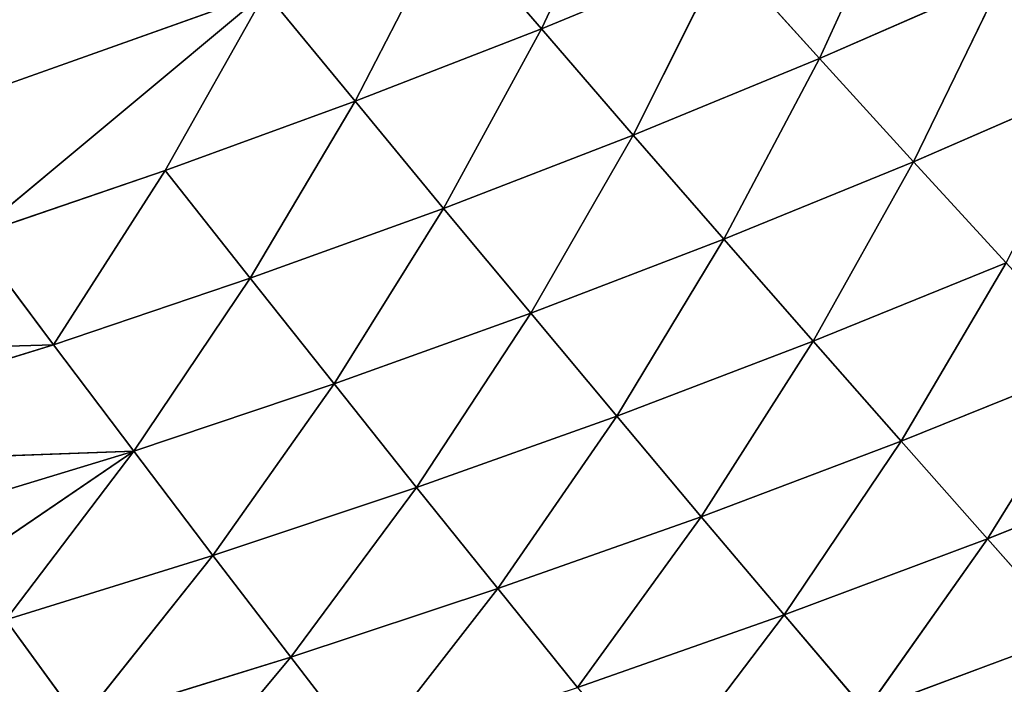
# Model space of a CAD drawing. Extents: x 0 to 500, y 0 to 390.
# Tile 646 of 656: x 343 to 364, y 48 to 63. Entities that reach past the tile are written whole.
import ezdxf

# ---------------------------------------------------------------- set-up
doc = ezdxf.new("R2010")
doc.units = 0
doc.header["$LTSCALE"] = 25.4
doc.layers.get('0').update_dxf_attribs({"linetype": 'CONTINUOUS'})

# ---------------------------------------------------------------- blocks, each defined once
blk = doc.blocks.new('ATLANTA505_-_S_STL')
at = {"color": 0}
for p, q in [((357.005, 67.124, 343.484), (359.744, 64.413, 339.886)), ((357.005, 67.124, 343.484), (359.744, 64.413, 339.886)), ((361.477, 66.955, 341.928), (359.744, 64.413, 339.886)), ((361.477, 66.955, 341.928), (359.744, 64.413, 339.886)), ((364.069, 64.245, 338.264), (361.477, 66.955, 341.928)), ((361.477, 66.955, 341.928), (365.868, 66.789, 340.292)), ((361.477, 66.955, 341.928), (365.868, 66.789, 340.292)), ((364.069, 64.245, 338.264), (361.477, 66.955, 341.928)), ((364.069, 64.245, 338.264), (365.868, 66.789, 340.292)), ((364.069, 64.245, 338.264), (365.868, 66.789, 340.292)), ((346.303, 64.937, 344.293), (349.231, 62.33, 340.783)), ((346.303, 64.937, 344.293), (349.231, 62.33, 340.783)), ((349.231, 62.33, 340.783), (350.859, 64.759, 342.899)), ((349.231, 62.33, 340.783), (350.859, 64.759, 342.899)), ((350.859, 64.759, 342.899), (353.641, 62.154, 339.326)), ((350.859, 64.759, 342.899), (353.641, 62.154, 339.326)), ((355.34, 64.584, 341.431), (353.641, 62.154, 339.326)), ((355.34, 64.584, 341.431), (353.641, 62.154, 339.326)), ((359.744, 64.413, 339.886), (355.34, 64.584, 341.431)), ((359.744, 64.413, 339.886), (355.34, 64.584, 341.431)), ((357.975, 61.982, 337.794), (355.34, 64.584, 341.431)), ((357.975, 61.982, 337.794), (355.34, 64.584, 341.431)), ((359.744, 64.413, 339.886), (357.975, 61.982, 337.794)), ((359.744, 64.413, 339.886), (357.975, 61.982, 337.794)), ((359.744, 64.413, 339.886), (362.232, 61.814, 336.186)), ((364.069, 64.245, 338.264), (359.744, 64.413, 339.886)), ((364.069, 64.245, 338.264), (359.744, 64.413, 339.886)), ((359.744, 64.413, 339.886), (362.232, 61.814, 336.186)), ((364.069, 64.245, 338.264), (362.232, 61.814, 336.186)), ((364.069, 64.245, 338.264), (362.232, 61.814, 336.186)), ((366.41, 61.65, 334.502), (364.069, 64.245, 338.264)), ((364.069, 64.245, 338.264), (368.313, 64.082, 336.563)), ((364.069, 64.245, 338.264), (368.313, 64.082, 336.563)), ((366.41, 61.65, 334.502), (364.069, 64.245, 338.264)), ((343.165, 60.188, 339.99), (344.748, 62.509, 342.167)), ((343.165, 60.188, 339.99), (344.748, 62.509, 342.167)), ((347.574, 60.009, 338.617), (344.748, 62.509, 342.167)), ((344.748, 62.509, 342.167), (349.231, 62.33, 340.783)), ((344.748, 62.509, 342.167), (349.231, 62.33, 340.783)), ((347.574, 60.009, 338.617), (344.748, 62.509, 342.167)), ((347.574, 60.009, 338.617), (349.231, 62.33, 340.783)), ((347.574, 60.009, 338.617), (349.231, 62.33, 340.783)), ((349.231, 62.33, 340.783), (351.911, 59.834, 337.172)), ((349.231, 62.33, 340.783), (351.911, 59.834, 337.172)), ((349.231, 62.33, 340.783), (353.641, 62.154, 339.326)), ((349.231, 62.33, 340.783), (353.641, 62.154, 339.326)), ((351.911, 59.834, 337.172), (353.641, 62.154, 339.326)), ((351.911, 59.834, 337.172), (353.641, 62.154, 339.326)), ((353.641, 62.154, 339.326), (356.174, 59.662, 335.653)), ((357.975, 61.982, 337.794), (353.641, 62.154, 339.326)), ((357.975, 61.982, 337.794), (353.641, 62.154, 339.326)), ((353.641, 62.154, 339.326), (356.174, 59.662, 335.653)), ((357.975, 61.982, 337.794), (356.174, 59.662, 335.653)), ((357.975, 61.982, 337.794), (356.174, 59.662, 335.653)), ((362.232, 61.814, 336.186), (357.975, 61.982, 337.794)), ((362.232, 61.814, 336.186), (357.975, 61.982, 337.794)), ((360.361, 59.495, 334.061), (357.975, 61.982, 337.794)), ((360.361, 59.495, 334.061), (357.975, 61.982, 337.794)), ((362.232, 61.814, 336.186), (360.361, 59.495, 334.061)), ((362.232, 61.814, 336.186), (360.361, 59.495, 334.061)), ((362.232, 61.814, 336.186), (364.471, 59.332, 332.393)), ((366.41, 61.65, 334.502), (362.232, 61.814, 336.186)), ((366.41, 61.65, 334.502), (362.232, 61.814, 336.186)), ((362.232, 61.814, 336.186), (364.471, 59.332, 332.393)), ((338.685, 60.37, 341.292), (345.89, 57.796, 336.401)), ((338.685, 60.37, 341.292), (345.89, 57.796, 336.401)), ((343.165, 60.188, 339.99), (345.89, 57.796, 336.401)), ((343.165, 60.188, 339.99), (345.89, 57.796, 336.401)), ((343.165, 60.188, 339.99), (347.574, 60.009, 338.617)), ((343.165, 60.188, 339.99), (347.574, 60.009, 338.617)), ((345.89, 57.796, 336.401), (347.574, 60.009, 338.617)), ((345.89, 57.796, 336.401), (347.574, 60.009, 338.617)), ((350.152, 57.622, 334.969), (347.574, 60.009, 338.617)), ((347.574, 60.009, 338.617), (351.911, 59.834, 337.172)), ((347.574, 60.009, 338.617), (351.911, 59.834, 337.172)), ((350.152, 57.622, 334.969), (347.574, 60.009, 338.617)), ((350.152, 57.622, 334.969), (351.911, 59.834, 337.172)), ((350.152, 57.622, 334.969), (351.911, 59.834, 337.172)), ((351.911, 59.834, 337.172), (354.342, 57.452, 333.465)), ((351.911, 59.834, 337.172), (354.342, 57.452, 333.465)), ((351.911, 59.834, 337.172), (356.174, 59.662, 335.653)), ((351.911, 59.834, 337.172), (356.174, 59.662, 335.653)), ((354.342, 57.452, 333.465), (356.174, 59.662, 335.653)), ((354.342, 57.452, 333.465), (356.174, 59.662, 335.653)), ((356.174, 59.662, 335.653), (358.458, 57.286, 331.889)), ((360.361, 59.495, 334.061), (356.174, 59.662, 335.653)), ((360.361, 59.495, 334.061), (356.174, 59.662, 335.653)), ((356.174, 59.662, 335.653), (358.458, 57.286, 331.889)), ((360.361, 59.495, 334.061), (358.458, 57.286, 331.889)), ((360.361, 59.495, 334.061), (358.458, 57.286, 331.889)), ((364.471, 59.332, 332.393), (360.361, 59.495, 334.061)), ((364.471, 59.332, 332.393), (360.361, 59.495, 334.061)), ((362.498, 57.125, 330.238), (360.361, 59.495, 334.061)), ((362.498, 57.125, 330.238), (360.361, 59.495, 334.061)), ((364.471, 59.332, 332.393), (362.498, 57.125, 330.238)), ((364.471, 59.332, 332.393), (362.498, 57.125, 330.238)), ((345.89, 57.796, 336.401), (337.154, 58.154, 339.055)), ((345.89, 57.796, 336.401), (337.154, 58.154, 339.055)), ((335.599, 56.041, 336.768), (345.89, 57.796, 336.401)), ((335.599, 56.041, 336.768), (345.89, 57.796, 336.401)), ((344.18, 55.688, 334.138), (345.89, 57.796, 336.401)), ((344.18, 55.688, 334.138), (345.89, 57.796, 336.401)), ((345.89, 57.796, 336.401), (348.367, 55.517, 332.719)), ((345.89, 57.796, 336.401), (348.367, 55.517, 332.719)), ((345.89, 57.796, 336.401), (350.152, 57.622, 334.969)), ((345.89, 57.796, 336.401), (350.152, 57.622, 334.969)), ((348.367, 55.517, 332.719), (350.152, 57.622, 334.969)), ((348.367, 55.517, 332.719), (350.152, 57.622, 334.969)), ((352.483, 55.349, 331.231), (350.152, 57.622, 334.969)), ((350.152, 57.622, 334.969), (354.342, 57.452, 333.465)), ((350.152, 57.622, 334.969), (354.342, 57.452, 333.465)), ((352.483, 55.349, 331.231), (350.152, 57.622, 334.969)), ((352.483, 55.349, 331.231), (354.342, 57.452, 333.465)), ((352.483, 55.349, 331.231), (354.342, 57.452, 333.465)), ((354.342, 57.452, 333.465), (356.527, 55.186, 329.672)), ((354.342, 57.452, 333.465), (356.527, 55.186, 329.672)), ((354.342, 57.452, 333.465), (358.458, 57.286, 331.889)), ((354.342, 57.452, 333.465), (358.458, 57.286, 331.889)), ((356.527, 55.186, 329.672), (358.458, 57.286, 331.889)), ((356.527, 55.186, 329.672), (358.458, 57.286, 331.889)), ((358.458, 57.286, 331.889), (360.496, 55.028, 328.04)), ((362.498, 57.125, 330.238), (358.458, 57.286, 331.889)), ((362.498, 57.125, 330.238), (358.458, 57.286, 331.889)), ((358.458, 57.286, 331.889), (360.496, 55.028, 328.04)), ((362.498, 57.125, 330.238), (360.496, 55.028, 328.04)), ((362.498, 57.125, 330.238), (360.496, 55.028, 328.04)), ((366.461, 56.968, 328.514), (362.498, 57.125, 330.238)), ((366.461, 56.968, 328.514), (362.498, 57.125, 330.238)), ((364.389, 54.873, 326.336), (362.498, 57.125, 330.238)), ((364.389, 54.873, 326.336), (362.498, 57.125, 330.238)), ((335.599, 56.041, 336.768), (344.18, 55.688, 334.138)), ((335.599, 56.041, 336.768), (344.18, 55.688, 334.138)), ((344.18, 55.688, 334.138), (334.025, 54.03, 334.434)), ((344.18, 55.688, 334.138), (334.025, 54.03, 334.434)), ((344.18, 55.688, 334.138), (342.448, 53.684, 331.828)), ((344.18, 55.688, 334.138), (342.448, 53.684, 331.828)), ((344.18, 55.688, 334.138), (346.558, 53.516, 330.425)), ((344.18, 55.688, 334.138), (346.558, 53.516, 330.425)), ((344.18, 55.688, 334.138), (348.367, 55.517, 332.719)), ((344.18, 55.688, 334.138), (348.367, 55.517, 332.719)), ((346.558, 53.516, 330.425), (348.367, 55.517, 332.719)), ((346.558, 53.516, 330.425), (348.367, 55.517, 332.719)), ((348.367, 55.517, 332.719), (350.599, 53.353, 328.953)), ((348.367, 55.517, 332.719), (350.599, 53.353, 328.953)), ((348.367, 55.517, 332.719), (352.483, 55.349, 331.231)), ((348.367, 55.517, 332.719), (352.483, 55.349, 331.231)), ((350.599, 53.353, 328.953), (352.483, 55.349, 331.231)), ((350.599, 53.353, 328.953), (352.483, 55.349, 331.231)), ((354.569, 53.194, 327.411), (352.483, 55.349, 331.231)), ((352.483, 55.349, 331.231), (356.527, 55.186, 329.672)), ((352.483, 55.349, 331.231), (356.527, 55.186, 329.672)), ((354.569, 53.194, 327.411), (352.483, 55.349, 331.231)), ((354.569, 53.194, 327.411), (356.527, 55.186, 329.672)), ((354.569, 53.194, 327.411), (356.527, 55.186, 329.672)), ((356.527, 55.186, 329.672), (358.466, 53.038, 325.8)), ((356.527, 55.186, 329.672), (358.466, 53.038, 325.8)), ((356.527, 55.186, 329.672), (360.496, 55.028, 328.04)), ((356.527, 55.186, 329.672), (360.496, 55.028, 328.04)), ((358.466, 53.038, 325.8), (360.496, 55.028, 328.04)), ((358.466, 53.038, 325.8), (360.496, 55.028, 328.04)), ((360.496, 55.028, 328.04), (362.289, 52.888, 324.116)), ((364.389, 54.873, 326.336), (360.496, 55.028, 328.04)), ((364.389, 54.873, 326.336), (360.496, 55.028, 328.04)), ((360.496, 55.028, 328.04), (362.289, 52.888, 324.116)), ((342.448, 53.684, 331.828), (348.692, 51.46, 326.632)), ((346.558, 53.516, 330.425), (342.448, 53.684, 331.828)), ((346.558, 53.516, 330.425), (342.448, 53.684, 331.828)), ((342.448, 53.684, 331.828), (348.692, 51.46, 326.632)), ((346.558, 53.516, 330.425), (348.692, 51.46, 326.632)), ((346.558, 53.516, 330.425), (348.692, 51.46, 326.632)), ((346.558, 53.516, 330.425), (350.599, 53.353, 328.953)), ((346.558, 53.516, 330.425), (350.599, 53.353, 328.953)), ((348.692, 51.46, 326.632), (350.599, 53.353, 328.953)), ((348.692, 51.46, 326.632), (350.599, 53.353, 328.953)), ((350.599, 53.353, 328.953), (352.587, 51.305, 325.11)), ((350.599, 53.353, 328.953), (352.587, 51.305, 325.11)), ((350.599, 53.353, 328.953), (354.569, 53.194, 327.411)), ((350.599, 53.353, 328.953), (354.569, 53.194, 327.411)), ((352.587, 51.305, 325.11), (354.569, 53.194, 327.411)), ((352.587, 51.305, 325.11), (354.569, 53.194, 327.411)), ((356.412, 51.155, 323.518), (354.569, 53.194, 327.411)), ((354.569, 53.194, 327.411), (358.466, 53.038, 325.8)), ((354.569, 53.194, 327.411), (358.466, 53.038, 325.8)), ((356.412, 51.155, 323.518), (354.569, 53.194, 327.411)), ((348.692, 51.46, 326.632), (340.695, 51.782, 329.475)), ((348.692, 51.46, 326.632), (340.695, 51.782, 329.475))]:
    blk.add_line(p, q, dxfattribs=at)
mesh = blk.add_polyface(dxfattribs=at)
corners = [(365.868, 66.789, 340.292), (361.477, 66.955, 341.928), (363.173, 69.606, 343.92)]
mesh.append_faces([[corners[k] for k in face] for face in [(0, 1, 2)]], dxfattribs={"color": 0})
mesh = blk.add_polyface(dxfattribs=at)
corners = [(367.629, 69.444, 342.272), (365.868, 66.789, 340.292), (363.173, 69.606, 343.92)]
mesh.append_faces([[corners[k] for k in face] for face in [(0, 1, 2)]], dxfattribs={"color": 0})
mesh = blk.add_polyface(dxfattribs=at)
corners = [(357.005, 67.124, 343.484), (359.744, 64.413, 339.886), (355.34, 64.584, 341.431)]
mesh.append_faces([[corners[k] for k in face] for face in [(0, 1, 2)]], dxfattribs={"color": 0})
mesh = blk.add_polyface(dxfattribs=at)
corners = [(357.005, 67.124, 343.484), (361.477, 66.955, 341.928), (359.744, 64.413, 339.886)]
mesh.append_faces([[corners[k] for k in face] for face in [(0, 1, 2)]], dxfattribs={"color": 0})
mesh = blk.add_polyface(dxfattribs=at)
corners = [(361.477, 66.955, 341.928), (364.069, 64.245, 338.264), (359.744, 64.413, 339.886)]
mesh.append_faces([[corners[k] for k in face] for face in [(0, 1, 2)]], dxfattribs={"color": 0})
mesh = blk.add_polyface(dxfattribs=at)
corners = [(361.477, 66.955, 341.928), (365.868, 66.789, 340.292), (364.069, 64.245, 338.264)]
mesh.append_faces([[corners[k] for k in face] for face in [(0, 1, 2)]], dxfattribs={"color": 0})
mesh = blk.add_polyface(dxfattribs=at)
corners = [(365.868, 66.789, 340.292), (368.313, 64.082, 336.563), (364.069, 64.245, 338.264)]
mesh.append_faces([[corners[k] for k in face] for face in [(0, 1, 2)]], dxfattribs={"color": 0})
mesh = blk.add_polyface(dxfattribs=at)
corners = [(346.303, 64.937, 344.293), (349.231, 62.33, 340.783), (344.748, 62.509, 342.167)]
mesh.append_faces([[corners[k] for k in face] for face in [(0, 1, 2)]], dxfattribs={"color": 0})
mesh = blk.add_polyface(dxfattribs=at)
corners = [(346.303, 64.937, 344.293), (350.859, 64.759, 342.899), (349.231, 62.33, 340.783)]
mesh.append_faces([[corners[k] for k in face] for face in [(0, 1, 2)]], dxfattribs={"color": 0})
mesh = blk.add_polyface(dxfattribs=at)
corners = [(350.859, 64.759, 342.899), (353.641, 62.154, 339.326), (349.231, 62.33, 340.783)]
mesh.append_faces([[corners[k] for k in face] for face in [(0, 1, 2)]], dxfattribs={"color": 0})
mesh = blk.add_polyface(dxfattribs=at)
corners = [(350.859, 64.759, 342.899), (355.34, 64.584, 341.431), (353.641, 62.154, 339.326)]
mesh.append_faces([[corners[k] for k in face] for face in [(0, 1, 2)]], dxfattribs={"color": 0})
mesh = blk.add_polyface(dxfattribs=at)
corners = [(355.34, 64.584, 341.431), (357.975, 61.982, 337.794), (353.641, 62.154, 339.326)]
mesh.append_faces([[corners[k] for k in face] for face in [(0, 1, 2)]], dxfattribs={"color": 0})
mesh = blk.add_polyface(dxfattribs=at)
corners = [(355.34, 64.584, 341.431), (359.744, 64.413, 339.886), (357.975, 61.982, 337.794)]
mesh.append_faces([[corners[k] for k in face] for face in [(0, 1, 2)]], dxfattribs={"color": 0})
mesh = blk.add_polyface(dxfattribs=at)
corners = [(359.744, 64.413, 339.886), (362.232, 61.814, 336.186), (357.975, 61.982, 337.794)]
mesh.append_faces([[corners[k] for k in face] for face in [(0, 1, 2)]], dxfattribs={"color": 0})
mesh = blk.add_polyface(dxfattribs=at)
corners = [(359.744, 64.413, 339.886), (364.069, 64.245, 338.264), (362.232, 61.814, 336.186)]
mesh.append_faces([[corners[k] for k in face] for face in [(0, 1, 2)]], dxfattribs={"color": 0})
mesh = blk.add_polyface(dxfattribs=at)
corners = [(364.069, 64.245, 338.264), (366.41, 61.65, 334.502), (362.232, 61.814, 336.186)]
mesh.append_faces([[corners[k] for k in face] for face in [(0, 1, 2)]], dxfattribs={"color": 0})
mesh = blk.add_polyface(dxfattribs=at)
corners = [(364.069, 64.245, 338.264), (368.313, 64.082, 336.563), (366.41, 61.65, 334.502)]
mesh.append_faces([[corners[k] for k in face] for face in [(0, 1, 2)]], dxfattribs={"color": 0})
mesh = blk.add_polyface(dxfattribs=at)
corners = [(340.193, 62.691, 343.478), (344.748, 62.509, 342.167), (343.165, 60.188, 339.99)]
mesh.append_faces([[corners[k] for k in face] for face in [(0, 1, 2)]], dxfattribs={"color": 0})
mesh = blk.add_polyface(dxfattribs=at)
corners = [(344.748, 62.509, 342.167), (347.574, 60.009, 338.617), (343.165, 60.188, 339.99)]
mesh.append_faces([[corners[k] for k in face] for face in [(0, 1, 2)]], dxfattribs={"color": 0})
mesh = blk.add_polyface(dxfattribs=at)
corners = [(344.748, 62.509, 342.167), (349.231, 62.33, 340.783), (347.574, 60.009, 338.617)]
mesh.append_faces([[corners[k] for k in face] for face in [(0, 1, 2)]], dxfattribs={"color": 0})
mesh = blk.add_polyface(dxfattribs=at)
corners = [(349.231, 62.33, 340.783), (351.911, 59.834, 337.172), (347.574, 60.009, 338.617)]
mesh.append_faces([[corners[k] for k in face] for face in [(0, 1, 2)]], dxfattribs={"color": 0})
mesh = blk.add_polyface(dxfattribs=at)
corners = [(349.231, 62.33, 340.783), (353.641, 62.154, 339.326), (351.911, 59.834, 337.172)]
mesh.append_faces([[corners[k] for k in face] for face in [(0, 1, 2)]], dxfattribs={"color": 0})
mesh = blk.add_polyface(dxfattribs=at)
corners = [(353.641, 62.154, 339.326), (356.174, 59.662, 335.653), (351.911, 59.834, 337.172)]
mesh.append_faces([[corners[k] for k in face] for face in [(0, 1, 2)]], dxfattribs={"color": 0})
mesh = blk.add_polyface(dxfattribs=at)
corners = [(353.641, 62.154, 339.326), (357.975, 61.982, 337.794), (356.174, 59.662, 335.653)]
mesh.append_faces([[corners[k] for k in face] for face in [(0, 1, 2)]], dxfattribs={"color": 0})
mesh = blk.add_polyface(dxfattribs=at)
corners = [(357.975, 61.982, 337.794), (360.361, 59.495, 334.061), (356.174, 59.662, 335.653)]
mesh.append_faces([[corners[k] for k in face] for face in [(0, 1, 2)]], dxfattribs={"color": 0})
mesh = blk.add_polyface(dxfattribs=at)
corners = [(357.975, 61.982, 337.794), (362.232, 61.814, 336.186), (360.361, 59.495, 334.061)]
mesh.append_faces([[corners[k] for k in face] for face in [(0, 1, 2)]], dxfattribs={"color": 0})
mesh = blk.add_polyface(dxfattribs=at)
corners = [(362.232, 61.814, 336.186), (364.471, 59.332, 332.393), (360.361, 59.495, 334.061)]
mesh.append_faces([[corners[k] for k in face] for face in [(0, 1, 2)]], dxfattribs={"color": 0})
mesh = blk.add_polyface(dxfattribs=at)
corners = [(362.232, 61.814, 336.186), (366.41, 61.65, 334.502), (364.471, 59.332, 332.393)]
mesh.append_faces([[corners[k] for k in face] for face in [(0, 1, 2)]], dxfattribs={"color": 0})
mesh = blk.add_polyface(dxfattribs=at)
corners = [(338.685, 60.37, 341.292), (345.89, 57.796, 336.401), (337.154, 58.154, 339.055)]
mesh.append_faces([[corners[k] for k in face] for face in [(0, 1, 2)]], dxfattribs={"color": 0})
mesh = blk.add_polyface(dxfattribs=at)
corners = [(338.685, 60.37, 341.292), (343.165, 60.188, 339.99), (345.89, 57.796, 336.401)]
mesh.append_faces([[corners[k] for k in face] for face in [(0, 1, 2)]], dxfattribs={"color": 0})
mesh = blk.add_polyface(dxfattribs=at)
corners = [(343.165, 60.188, 339.99), (347.574, 60.009, 338.617), (345.89, 57.796, 336.401)]
mesh.append_faces([[corners[k] for k in face] for face in [(0, 1, 2)]], dxfattribs={"color": 0})
mesh = blk.add_polyface(dxfattribs=at)
corners = [(347.574, 60.009, 338.617), (350.152, 57.622, 334.969), (345.89, 57.796, 336.401)]
mesh.append_faces([[corners[k] for k in face] for face in [(0, 1, 2)]], dxfattribs={"color": 0})
mesh = blk.add_polyface(dxfattribs=at)
corners = [(347.574, 60.009, 338.617), (351.911, 59.834, 337.172), (350.152, 57.622, 334.969)]
mesh.append_faces([[corners[k] for k in face] for face in [(0, 1, 2)]], dxfattribs={"color": 0})
mesh = blk.add_polyface(dxfattribs=at)
corners = [(351.911, 59.834, 337.172), (354.342, 57.452, 333.465), (350.152, 57.622, 334.969)]
mesh.append_faces([[corners[k] for k in face] for face in [(0, 1, 2)]], dxfattribs={"color": 0})
mesh = blk.add_polyface(dxfattribs=at)
corners = [(351.911, 59.834, 337.172), (356.174, 59.662, 335.653), (354.342, 57.452, 333.465)]
mesh.append_faces([[corners[k] for k in face] for face in [(0, 1, 2)]], dxfattribs={"color": 0})
mesh = blk.add_polyface(dxfattribs=at)
corners = [(356.174, 59.662, 335.653), (358.458, 57.286, 331.889), (354.342, 57.452, 333.465)]
mesh.append_faces([[corners[k] for k in face] for face in [(0, 1, 2)]], dxfattribs={"color": 0})
mesh = blk.add_polyface(dxfattribs=at)
corners = [(356.174, 59.662, 335.653), (360.361, 59.495, 334.061), (358.458, 57.286, 331.889)]
mesh.append_faces([[corners[k] for k in face] for face in [(0, 1, 2)]], dxfattribs={"color": 0})
mesh = blk.add_polyface(dxfattribs=at)
corners = [(360.361, 59.495, 334.061), (362.498, 57.125, 330.238), (358.458, 57.286, 331.889)]
mesh.append_faces([[corners[k] for k in face] for face in [(0, 1, 2)]], dxfattribs={"color": 0})
mesh = blk.add_polyface(dxfattribs=at)
corners = [(360.361, 59.495, 334.061), (364.471, 59.332, 332.393), (362.498, 57.125, 330.238)]
mesh.append_faces([[corners[k] for k in face] for face in [(0, 1, 2)]], dxfattribs={"color": 0})
mesh = blk.add_polyface(dxfattribs=at)
corners = [(364.471, 59.332, 332.393), (366.461, 56.968, 328.514), (362.498, 57.125, 330.238)]
mesh.append_faces([[corners[k] for k in face] for face in [(0, 1, 2)]], dxfattribs={"color": 0})
mesh = blk.add_polyface(dxfattribs=at)
corners = [(337.154, 58.154, 339.055), (345.89, 57.796, 336.401), (335.599, 56.041, 336.768)]
mesh.append_faces([[corners[k] for k in face] for face in [(0, 1, 2)]], dxfattribs={"color": 0})
mesh = blk.add_polyface(dxfattribs=at)
corners = [(335.599, 56.041, 336.768), (345.89, 57.796, 336.401), (344.18, 55.688, 334.138)]
mesh.append_faces([[corners[k] for k in face] for face in [(0, 1, 2)]], dxfattribs={"color": 0})
mesh = blk.add_polyface(dxfattribs=at)
corners = [(345.89, 57.796, 336.401), (348.367, 55.517, 332.719), (344.18, 55.688, 334.138)]
mesh.append_faces([[corners[k] for k in face] for face in [(0, 1, 2)]], dxfattribs={"color": 0})
mesh = blk.add_polyface(dxfattribs=at)
corners = [(345.89, 57.796, 336.401), (350.152, 57.622, 334.969), (348.367, 55.517, 332.719)]
mesh.append_faces([[corners[k] for k in face] for face in [(0, 1, 2)]], dxfattribs={"color": 0})
mesh = blk.add_polyface(dxfattribs=at)
corners = [(350.152, 57.622, 334.969), (352.483, 55.349, 331.231), (348.367, 55.517, 332.719)]
mesh.append_faces([[corners[k] for k in face] for face in [(0, 1, 2)]], dxfattribs={"color": 0})
mesh = blk.add_polyface(dxfattribs=at)
corners = [(350.152, 57.622, 334.969), (354.342, 57.452, 333.465), (352.483, 55.349, 331.231)]
mesh.append_faces([[corners[k] for k in face] for face in [(0, 1, 2)]], dxfattribs={"color": 0})
mesh = blk.add_polyface(dxfattribs=at)
corners = [(354.342, 57.452, 333.465), (356.527, 55.186, 329.672), (352.483, 55.349, 331.231)]
mesh.append_faces([[corners[k] for k in face] for face in [(0, 1, 2)]], dxfattribs={"color": 0})
mesh = blk.add_polyface(dxfattribs=at)
corners = [(354.342, 57.452, 333.465), (358.458, 57.286, 331.889), (356.527, 55.186, 329.672)]
mesh.append_faces([[corners[k] for k in face] for face in [(0, 1, 2)]], dxfattribs={"color": 0})
mesh = blk.add_polyface(dxfattribs=at)
corners = [(358.458, 57.286, 331.889), (360.496, 55.028, 328.04), (356.527, 55.186, 329.672)]
mesh.append_faces([[corners[k] for k in face] for face in [(0, 1, 2)]], dxfattribs={"color": 0})
mesh = blk.add_polyface(dxfattribs=at)
corners = [(358.458, 57.286, 331.889), (362.498, 57.125, 330.238), (360.496, 55.028, 328.04)]
mesh.append_faces([[corners[k] for k in face] for face in [(0, 1, 2)]], dxfattribs={"color": 0})
mesh = blk.add_polyface(dxfattribs=at)
corners = [(362.498, 57.125, 330.238), (364.389, 54.873, 326.336), (360.496, 55.028, 328.04)]
mesh.append_faces([[corners[k] for k in face] for face in [(0, 1, 2)]], dxfattribs={"color": 0})
mesh = blk.add_polyface(dxfattribs=at)
corners = [(362.498, 57.125, 330.238), (366.461, 56.968, 328.514), (364.389, 54.873, 326.336)]
mesh.append_faces([[corners[k] for k in face] for face in [(0, 1, 2)]], dxfattribs={"color": 0})
mesh = blk.add_polyface(dxfattribs=at)
corners = [(366.461, 56.968, 328.514), (368.206, 54.724, 324.557), (364.389, 54.873, 326.336)]
mesh.append_faces([[corners[k] for k in face] for face in [(0, 1, 2)]], dxfattribs={"color": 0})
mesh = blk.add_polyface(dxfattribs=at)
corners = [(335.599, 56.041, 336.768), (344.18, 55.688, 334.138), (334.025, 54.03, 334.434)]
mesh.append_faces([[corners[k] for k in face] for face in [(0, 1, 2)]], dxfattribs={"color": 0})
mesh = blk.add_polyface(dxfattribs=at)
corners = [(334.025, 54.03, 334.434), (344.18, 55.688, 334.138), (342.448, 53.684, 331.828)]
mesh.append_faces([[corners[k] for k in face] for face in [(0, 1, 2)]], dxfattribs={"color": 0})
mesh = blk.add_polyface(dxfattribs=at)
corners = [(344.18, 55.688, 334.138), (346.558, 53.516, 330.425), (342.448, 53.684, 331.828)]
mesh.append_faces([[corners[k] for k in face] for face in [(0, 1, 2)]], dxfattribs={"color": 0})
mesh = blk.add_polyface(dxfattribs=at)
corners = [(344.18, 55.688, 334.138), (348.367, 55.517, 332.719), (346.558, 53.516, 330.425)]
mesh.append_faces([[corners[k] for k in face] for face in [(0, 1, 2)]], dxfattribs={"color": 0})
mesh = blk.add_polyface(dxfattribs=at)
corners = [(348.367, 55.517, 332.719), (350.599, 53.353, 328.953), (346.558, 53.516, 330.425)]
mesh.append_faces([[corners[k] for k in face] for face in [(0, 1, 2)]], dxfattribs={"color": 0})
mesh = blk.add_polyface(dxfattribs=at)
corners = [(348.367, 55.517, 332.719), (352.483, 55.349, 331.231), (350.599, 53.353, 328.953)]
mesh.append_faces([[corners[k] for k in face] for face in [(0, 1, 2)]], dxfattribs={"color": 0})
mesh = blk.add_polyface(dxfattribs=at)
corners = [(352.483, 55.349, 331.231), (354.569, 53.194, 327.411), (350.599, 53.353, 328.953)]
mesh.append_faces([[corners[k] for k in face] for face in [(0, 1, 2)]], dxfattribs={"color": 0})
mesh = blk.add_polyface(dxfattribs=at)
corners = [(352.483, 55.349, 331.231), (356.527, 55.186, 329.672), (354.569, 53.194, 327.411)]
mesh.append_faces([[corners[k] for k in face] for face in [(0, 1, 2)]], dxfattribs={"color": 0})
mesh = blk.add_polyface(dxfattribs=at)
corners = [(356.527, 55.186, 329.672), (358.466, 53.038, 325.8), (354.569, 53.194, 327.411)]
mesh.append_faces([[corners[k] for k in face] for face in [(0, 1, 2)]], dxfattribs={"color": 0})
mesh = blk.add_polyface(dxfattribs=at)
corners = [(356.527, 55.186, 329.672), (360.496, 55.028, 328.04), (358.466, 53.038, 325.8)]
mesh.append_faces([[corners[k] for k in face] for face in [(0, 1, 2)]], dxfattribs={"color": 0})
mesh = blk.add_polyface(dxfattribs=at)
corners = [(360.496, 55.028, 328.04), (362.289, 52.888, 324.116), (358.466, 53.038, 325.8)]
mesh.append_faces([[corners[k] for k in face] for face in [(0, 1, 2)]], dxfattribs={"color": 0})
mesh = blk.add_polyface(dxfattribs=at)
corners = [(360.496, 55.028, 328.04), (364.389, 54.873, 326.336), (362.289, 52.888, 324.116)]
mesh.append_faces([[corners[k] for k in face] for face in [(0, 1, 2)]], dxfattribs={"color": 0})
mesh = blk.add_polyface(dxfattribs=at)
corners = [(342.448, 53.684, 331.828), (348.692, 51.46, 326.632), (340.695, 51.782, 329.475)]
mesh.append_faces([[corners[k] for k in face] for face in [(0, 1, 2)]], dxfattribs={"color": 0})
mesh = blk.add_polyface(dxfattribs=at)
corners = [(342.448, 53.684, 331.828), (346.558, 53.516, 330.425), (348.692, 51.46, 326.632)]
mesh.append_faces([[corners[k] for k in face] for face in [(0, 1, 2)]], dxfattribs={"color": 0})
mesh = blk.add_polyface(dxfattribs=at)
corners = [(346.558, 53.516, 330.425), (350.599, 53.353, 328.953), (348.692, 51.46, 326.632)]
mesh.append_faces([[corners[k] for k in face] for face in [(0, 1, 2)]], dxfattribs={"color": 0})
mesh = blk.add_polyface(dxfattribs=at)
corners = [(350.599, 53.353, 328.953), (352.587, 51.305, 325.11), (348.692, 51.46, 326.632)]
mesh.append_faces([[corners[k] for k in face] for face in [(0, 1, 2)]], dxfattribs={"color": 0})
mesh = blk.add_polyface(dxfattribs=at)
corners = [(350.599, 53.353, 328.953), (354.569, 53.194, 327.411), (352.587, 51.305, 325.11)]
mesh.append_faces([[corners[k] for k in face] for face in [(0, 1, 2)]], dxfattribs={"color": 0})
mesh = blk.add_polyface(dxfattribs=at)
corners = [(354.569, 53.194, 327.411), (356.412, 51.155, 323.518), (352.587, 51.305, 325.11)]
mesh.append_faces([[corners[k] for k in face] for face in [(0, 1, 2)]], dxfattribs={"color": 0})
mesh = blk.add_polyface(dxfattribs=at)
corners = [(354.569, 53.194, 327.411), (358.466, 53.038, 325.8), (356.412, 51.155, 323.518)]
mesh.append_faces([[corners[k] for k in face] for face in [(0, 1, 2)]], dxfattribs={"color": 0})
mesh = blk.add_polyface(dxfattribs=at)
corners = [(340.695, 51.782, 329.475), (348.692, 51.46, 326.632), (338.923, 49.981, 327.079)]
mesh.append_faces([[corners[k] for k in face] for face in [(0, 1, 2)]], dxfattribs={"color": 0})

msp = doc.modelspace()

# ---------------------------------------------------------------- block references
at = {"color": 254, "extrusion": (0, -1, 1.11022e-16)}
msp.add_blockref('ATLANTA505_-_S_STL', (-0.149, -0.01, -389.852), dxfattribs=at)

doc.saveas('drawing.dxf')
